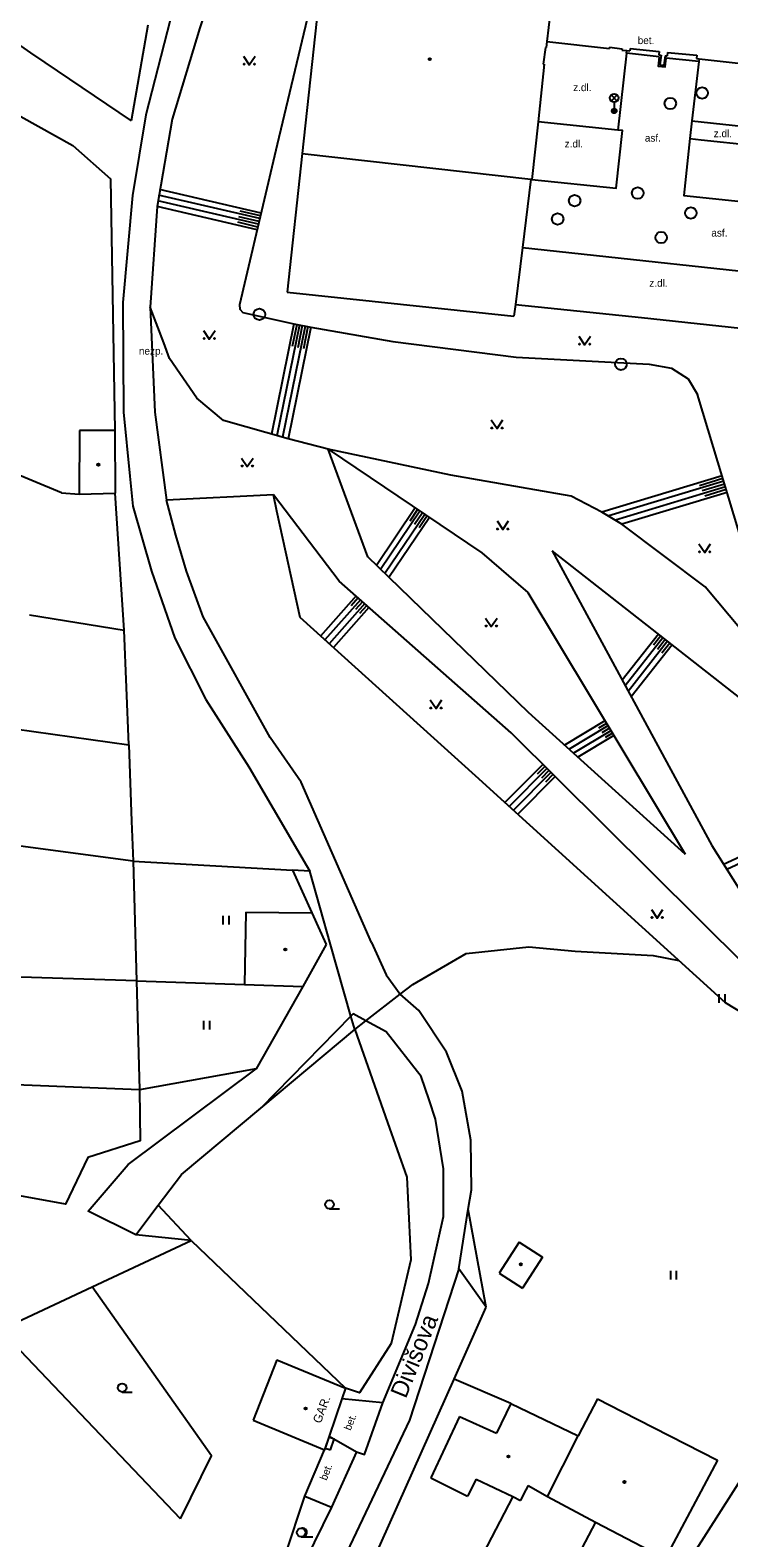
# Model space of a CAD drawing. Extents: x -598233 to -596890, y -1157848 to -1156431.
# Drawn here: x -597315.5 to -597254.7, y -1157373.5 to -1157242.2 of the extents above; entities that cross this region are included whole.
import ezdxf

# ---------------------------------------------------------------- set-up
doc = ezdxf.new("R2010")
doc.units = 0
for name, color, linetype in [('Level 10', 7, 'Continuous'), ('Level 11', 7, 'Continuous'), ('Level 14', 7, 'Continuous'), ('Level 15', 7, 'Continuous'), ('Level 24', 7, 'Continuous'), ('Level 27', 7, 'Continuous'), ('Level 33', 7, 'Continuous'), ('Level 36', 7, 'Continuous'), ('Level 39', 7, 'Continuous'), ('Level 40', 7, 'Continuous'), ('Level 41', 7, 'Continuous'), ('Level 49', 7, 'Continuous'), ('Level 5', 7, 'Continuous'), ('Level 7', 7, 'Continuous')]:
    doc.layers.add(name, color=color, linetype=linetype)

msp = doc.modelspace()

# ---------------------------------------------------------------- linework, layer by layer
at = {"layer": 'Level 10'}
for points in [[(-597278.2, -1157350.1), (-597282.5, -1157363.29), (-597289.07, -1157377.12)], [(-597287.1, -1157366.06), (-597286.42, -1157366.27), (-597284.81, -1157361.79)], [(-597287.1, -1157366.06), (-597289.29, -1157370.87)], [(-597289.29, -1157370.87), (-597292.3, -1157377.03), (-597293.78, -1157376.6)]]:
    msp.add_lwpolyline(points, dxfattribs=at)
at = {"layer": 'Level 11'}
for points in [[(-597292.11, -1157219.92), (-597296.25, -1157229), (-597298.42, -1157235.07), (-597300.75, -1157241.96), (-597303.1599, -1157249.9099), (-597304.4699, -1157257.53), (-597305.08, -1157266.29)], [(-597295.19, -1157220.85), (-597298.14, -1157227), (-597300.21, -1157231.87), (-597302.54, -1157238.2199), (-597305.4699, -1157249.55), (-597306.62, -1157256.56), (-597307.45, -1157265.89), (-597307.4, -1157275.45), (-597306.8478, -1157281.0409), (-597306.59, -1157283.65)], [(-597335.82, -1157229.94), (-597315.51, -1157244.14)], [(-597305.27, -1157241.74), (-597306.73, -1157250.07)], [(-597328.96, -1157242.59), (-597316.3358, -1157249.6788), (-597311.81, -1157252.2199), (-597308.52, -1157255.11), (-597308.1599, -1157277.06)], [(-597315.51, -1157244.14), (-597314.2443, -1157244.9948), (-597306.73, -1157250.07)], [(-597263.6, -1157244.17), (-597264.36, -1157250.87)], [(-597263.6, -1157244.17), (-597263.58, -1157243.95)], [(-597260.76, -1157244.5), (-597263.6, -1157244.17)], [(-597260.76, -1157244.5), (-597260.86, -1157245.29), (-597260.24, -1157245.36), (-597260.14, -1157244.6)], [(-597257.3, -1157244.9), (-597260.14, -1157244.6)], [(-597257.3, -1157244.9), (-597257.92, -1157250.07)], [(-597257.27, -1157244.6599), (-597257.3, -1157244.9)], [(-597271.84, -1157255.17), (-597264.5, -1157255.93), (-597263.96, -1157250.9099), (-597264.36, -1157250.87)], [(-597264.36, -1157250.87), (-597271.3, -1157250.15)], [(-597257.92, -1157250.07), (-597258.09, -1157251.6)], [(-597257.92, -1157250.07), (-597246.58, -1157251.28), (-597246.92, -1157255.4)], [(-597258.09, -1157251.6), (-597258.61, -1157256.57), (-597248.63, -1157257.61)], [(-597258.09, -1157251.6), (-597257.11, -1157251.71), (-597248.23, -1157252.65), (-597248.63, -1157257.61)], [(-597272.67, -1157261.1), (-597246.33, -1157263.95), (-597246.39, -1157264.42)], [(-597305.08, -1157266.29), (-597304.67, -1157275.45), (-597303.6599, -1157283.12)], [(-597273.28, -1157266.07), (-597262.3, -1157267.21), (-597246.96, -1157268.86)], [(-597312.81, -1157282.49), (-597329.38, -1157275.59)], [(-597312.81, -1157282.49), (-597311.26, -1157282.6)], [(-597307.34, -1157294.46), (-597308.12, -1157282.51)], [(-597306.59, -1157283.65), (-597304.97, -1157289.32), (-597302.93, -1157295.16), (-597300.22, -1157300.5), (-597296.49, -1157306.35), (-597292.26, -1157313.63), (-597291.18, -1157315.45)], [(-597285.81, -1157321.66), (-597291.92, -1157307.7), (-597294.63, -1157303.81), (-597300.47, -1157293.3), (-597301.92, -1157289.32), (-597302.85, -1157286.18), (-597303.66, -1157283.12)], [(-597315.57, -1157293.12), (-597307.34, -1157294.46)], [(-597306.95, -1157304.45), (-597307.34, -1157294.46)], [(-597316.86, -1157303.05), (-597306.95, -1157304.45)], [(-597306.95, -1157304.45), (-597306.69, -1157311.08)], [(-597306.56, -1157314.57), (-597318.1, -1157313.05), (-597333.64, -1157306.77)], [(-597306.69, -1157311.08), (-597306.56, -1157314.57)], [(-597306.27, -1157325.01), (-597318.19, -1157324.62), (-597337.88, -1157315.61), (-597340.1, -1157314.67)], [(-597306.56, -1157314.57), (-597306.27, -1157325.01)], [(-597306.56, -1157314.57), (-597292.68, -1157315.37)], [(-597292.68, -1157315.37), (-597291, -1157319.09)], [(-597287.6, -1157328.09), (-597289.3702, -1157321.832), (-597291.18, -1157315.45), (-597292.68, -1157315.37)], [(-597285.81, -1157321.66), (-597284.54, -1157324.48), (-597283.3, -1157326.16)], [(-597282.21, -1157325.32), (-597277.56, -1157322.61), (-597272.1, -1157322.03), (-597268.09, -1157322.43), (-597261.28, -1157322.8), (-597259.04, -1157323.24)], [(-597306.27, -1157325.01), (-597296.86, -1157325.32)], [(-597306.27, -1157325.01), (-597306.01, -1157334.49)], [(-597291.8, -1157325.49), (-597295.85, -1157332.6599), (-597306.01, -1157334.49)], [(-597286.3, -1157328.49), (-597283.3, -1157326.16), (-597282.21, -1157325.32)], [(-597278.2, -1157350.1), (-597277.38, -1157344.9), (-597277.11, -1157343.21), (-597277.15, -1157338.89), (-597277.92, -1157334.62), (-597279.27, -1157331.23), (-597281.68, -1157327.59), (-597283.3, -1157326.16)], [(-597287.6, -1157328.09), (-597295.43, -1157336.09)], [(-597286.3, -1157328.49), (-597287.4, -1157327.89), (-597287.6, -1157328.09)], [(-597287.27, -1157329.24), (-597287.6, -1157328.09)], [(-597287.27, -1157329.24), (-597286.3, -1157328.49)], [(-597284.81, -1157361.79), (-597281.98, -1157354.94), (-597280.84, -1157351.38), (-597279.53, -1157345.54), (-597279.53, -1157341.39), (-597280.25, -1157337.07), (-597280.8, -1157335.39), (-597281.47, -1157333.35), (-597284.52, -1157329.45), (-597286.3, -1157328.49)], [(-597301.51, -1157347.64), (-597306.34, -1157347.13), (-597304.39, -1157344.56), (-597302.35, -1157341.89), (-597295.43, -1157336.09), (-597287.27, -1157329.24)], [(-597287.27, -1157329.24), (-597284.4087, -1157337.3395), (-597282.7199, -1157342.12), (-597282.38, -1157349.32), (-597284.09, -1157356.61), (-597286.86, -1157360.9099), (-597288.08, -1157360.5)], [(-597306.34, -1157347.13), (-597310.47, -1157345.07), (-597307, -1157341), (-597295.85, -1157332.66)], [(-597306.01, -1157334.49), (-597318.24, -1157334.02)], [(-597306.01, -1157334.49), (-597305.94, -1157338.95), (-597310.5, -1157340.4), (-597312.44, -1157344.46), (-597318.01, -1157343.45)], [(-597301.51, -1157347.64), (-597304.39, -1157344.56)], [(-597310.14, -1157351.68), (-597301.51, -1157347.64)], [(-597301.51, -1157347.64), (-597288.08, -1157360.5)], [(-597275.81, -1157353.44), (-597278.2, -1157350.1)], [(-597318.1, -1157355.4099), (-597310.14, -1157351.68)], [(-597302.44, -1157371.89), (-597299.75, -1157366.39), (-597310.14, -1157351.68)], [(-597264.09, -1157384.99), (-597258.89, -1157376.69), (-597258.7818, -1157376.5198), (-597253.23, -1157367.8), (-597240.05, -1157357.33), (-597222.84, -1157352.24)], [(-597302.44, -1157371.89), (-597318.1, -1157355.4099)], [(-597273.67, -1157361.84), (-597278.62, -1157359.73)], [(-597284.81, -1157361.79), (-597288.4, -1157361.44)], [(-597289.5, -1157364.67), (-597287.1, -1157366.06)], [(-597293.32, -1157375.09), (-597291.6, -1157369.91), (-597289.91, -1157365.87)], [(-597291.6, -1157369.9099), (-597289.29, -1157370.87)]]:
    msp.add_lwpolyline(points, dxfattribs=at)
at = {"layer": 'Level 14'}
for points in [[(-597289.87, -1157234.69), (-597294.03, -1157252.14), (-597296.74, -1157263.76), (-597297.29, -1157266.1)], [(-597289.58, -1157278.68), (-597293.07, -1157277.77), (-597298.68, -1157276.17), (-597301.01, -1157274.24), (-597303.39, -1157270.77), (-597303.8999, -1157269.4181), (-597305.08, -1157266.29)], [(-597297.29, -1157266.1), (-597297.27, -1157266.49), (-597297, -1157266.77), (-597292.56, -1157267.75), (-597291.1, -1157268.05), (-597283.95, -1157269.29), (-597273.21, -1157270.6599), (-597261.63, -1157271.28), (-597259.68, -1157271.61), (-597258.23, -1157272.55), (-597257.42, -1157273.9099)], [(-597248.05, -1157305.09), (-597250.63, -1157296.43), (-597257.42, -1157273.9099)], [(-597258.51, -1157313.9699), (-597272.13, -1157301.62), (-597286.13, -1157288.07), (-597289.58, -1157278.68)], [(-597289.58, -1157278.68), (-597276.19, -1157287.7199), (-597272.19, -1157291.1599), (-597258.51, -1157313.9699)], [(-597251.38, -1157297.09), (-597256.77, -1157290.68), (-597264, -1157285.2), (-597265.75, -1157284.1599), (-597268.43, -1157282.76), (-597278.9099, -1157280.95), (-597289.58, -1157278.68)], [(-597294.35, -1157282.67), (-597303.6599, -1157283.12)], [(-597210.6, -1157337.82), (-597213.1599, -1157334.24), (-597223.4699, -1157333.21), (-597232.4, -1157332.36), (-597247.68, -1157328.31), (-597253.2199, -1157323.7), (-597273.6599, -1157303.4), (-597288.62, -1157290.17), (-597294.35, -1157282.67)], [(-597270.08, -1157287.53), (-597256.19, -1157313.2199), (-597251.53, -1157320.59), (-597246.1, -1157325.58)], [(-597248.05, -1157305.09), (-597250.25, -1157303.09), (-597270.08, -1157287.53)]]:
    msp.add_lwpolyline(points, dxfattribs=at)
at = {"layer": 'Level 15'}
for points in [[(-597295.42, -1157258.1), (-597304.27, -1157256.04)], [(-597295.76, -1157259.56), (-597304.4699, -1157257.53)], [(-597295.65, -1157259.08), (-597304.4, -1157257.03)], [(-597295.53, -1157258.59), (-597304.34, -1157256.54)], [(-597295.59, -1157258.83), (-597297.35, -1157258.42)], [(-597295.48, -1157258.35), (-597297.24, -1157257.93)], [(-597295.7, -1157259.32), (-597297.45, -1157258.9099)], [(-597292.56, -1157267.75), (-597294.52, -1157277.38)], [(-597292.07, -1157267.85), (-597294.04, -1157277.52)], [(-597291.59, -1157267.95), (-597293.55, -1157277.63)], [(-597291.1, -1157268.05), (-597293.07, -1157277.77)], [(-597292.32, -1157267.8), (-597292.71, -1157269.73)], [(-597291.83, -1157267.9), (-597292.2199, -1157269.84)], [(-597291.34, -1157268), (-597291.74, -1157269.94)], [(-597255.28, -1157281), (-597265.75, -1157284.1599)], [(-597255.14, -1157281.48), (-597265.15, -1157284.5)], [(-597254.99, -1157281.96), (-597264.57, -1157284.85)], [(-597254.85, -1157282.44), (-597264, -1157285.2)], [(-597255.21, -1157281.24), (-597257.26, -1157281.86)], [(-597255.06, -1157281.7199), (-597257.02, -1157282.31)], [(-597254.92, -1157282.2), (-597256.79, -1157282.76)], [(-597282, -1157283.8), (-597285.38, -1157288.8)], [(-597281.59, -1157284.08), (-597285.01, -1157289.15)], [(-597281.17, -1157284.36), (-597284.65, -1157289.5)], [(-597280.76, -1157284.64), (-597284.29, -1157289.86)], [(-597281.8, -1157283.94), (-597282.48, -1157284.94)], [(-597281.38, -1157284.2199), (-597282.07, -1157285.24)], [(-597280.9699, -1157284.5), (-597281.67, -1157285.53)], [(-597287.15, -1157291.4699), (-597290.24, -1157294.96)], [(-597286.9699, -1157291.63), (-597287.58, -1157292.33)], [(-597286.78, -1157291.8), (-597289.87, -1157295.29)], [(-597286.4, -1157292.13), (-597289.5, -1157295.63)], [(-597286.03, -1157292.46), (-597289.13, -1157295.96)], [(-597286.59, -1157291.9699), (-597287.21, -1157292.6599)], [(-597286.2199, -1157292.3), (-597286.84, -1157293)], [(-597260.82, -1157294.8), (-597263.98, -1157298.82)], [(-597260.43, -1157295.11), (-597263.7199, -1157299.3)], [(-597260.03, -1157295.4099), (-597263.46, -1157299.78)], [(-597260.62, -1157294.95), (-597261.27, -1157295.77)], [(-597260.23, -1157295.26), (-597260.9, -1157296.12)], [(-597259.84, -1157295.57), (-597260.53, -1157296.46)], [(-597259.64, -1157295.7199), (-597263.2, -1157300.26)], [(-597265.48, -1157302.35), (-597268.99, -1157304.46)], [(-597265.2199, -1157302.78), (-597268.61, -1157304.81)], [(-597264.96, -1157303.21), (-597268.2199, -1157305.17)], [(-597265.35, -1157302.57), (-597266.04, -1157302.98)], [(-597265.09, -1157303), (-597265.76, -1157303.4)], [(-597264.83, -1157303.43), (-597265.4699, -1157303.81)], [(-597264.7, -1157303.64), (-597267.83, -1157305.52)], [(-597270.89, -1157306.15), (-597274.19, -1157309.4699)], [(-597270.54, -1157306.5), (-597273.82, -1157309.81)], [(-597270.18, -1157306.85), (-597273.45, -1157310.14)], [(-597269.83, -1157307.21), (-597273.08, -1157310.48)], [(-597270.7199, -1157306.33), (-597271.37, -1157306.99)], [(-597270.36, -1157306.68), (-597271.02, -1157307.34)], [(-597270.01, -1157307.03), (-597270.6599, -1157307.69)], [(-597245.32, -1157310.33), (-597255.15, -1157314.87)], [(-597245.11, -1157310.78), (-597254.88, -1157315.3)]]:
    msp.add_lwpolyline(points, dxfattribs=at)
at = {"layer": 'Level 24'}
msp.add_lwpolyline([(-597289.3707, -1157365.8834), (-597289.0549, -1157364.9345), (-597289.5293, -1157364.7766), (-597289.8451, -1157365.7255)], close=True, dxfattribs=at)
at = {"layer": 'Level 27'}
for centre in [(-597259.79, -1157248.55), (-597257.02, -1157247.64), (-597262.63, -1157256.36), (-597268.12, -1157257.02), (-597269.6, -1157258.62), (-597258.01, -1157258.1), (-597260.59, -1157260.24), (-597295.57, -1157266.93), (-597264.09, -1157271.28)]:
    msp.add_circle(centre, 0.5, dxfattribs=at)
at = {"layer": 'Level 33'}
for p, q in [((-597264.935, -1157248.34), (-597264.405, -1157247.81)), ((-597264.935, -1157247.81), (-597264.405, -1157248.34)), ((-597264.67, -1157248.45), (-597264.67, -1157249.2))]:
    msp.add_line(p, q, dxfattribs=at)
for centre, radius in [((-597264.67, -1157248.075), 0.375), ((-597264.67, -1157249.2), 0.2), ((-597264.67, -1157249.2), 0.1445), ((-597264.67, -1157249.2), 0.0876)]:
    msp.add_circle(centre, radius, dxfattribs=at)
at = {"layer": 'Level 36'}
for p, q in [((-597298.714, -1157320.083), (-597298.714, -1157319.333)), ((-597298.214, -1157320.083), (-597298.214, -1157319.333)), ((-597255.524, -1157326.913), (-597255.524, -1157326.163)), ((-597255.024, -1157326.913), (-597255.024, -1157326.163)), ((-597300.394, -1157329.253), (-597300.394, -1157328.503)), ((-597299.894, -1157329.253), (-597299.894, -1157328.503)), ((-597289.4699, -1157344.865), (-597288.5949, -1157344.865)), ((-597259.744, -1157351.023), (-597259.744, -1157350.273)), ((-597259.244, -1157351.023), (-597259.244, -1157350.273)), ((-597307.52, -1157360.835), (-597306.645, -1157360.835)), ((-597291.93, -1157373.445), (-597290.93, -1157373.445))]:
    msp.add_line(p, q, dxfattribs=at)
for points in [[(-597296.95, -1157244.43), (-597296.45, -1157245.18), (-597295.95, -1157244.43)], [(-597300.43, -1157268.33), (-597299.93, -1157269.08), (-597299.43, -1157268.33)], [(-597267.75, -1157268.83), (-597267.25, -1157269.58), (-597266.75, -1157268.83)], [(-597275.38, -1157276.13), (-597274.88, -1157276.88), (-597274.38, -1157276.13)], [(-597297.12, -1157279.45), (-597296.62, -1157280.2), (-597296.12, -1157279.45)], [(-597274.88, -1157284.93), (-597274.38, -1157285.68), (-597273.88, -1157284.93)], [(-597257.3, -1157286.92), (-597256.8, -1157287.67), (-597256.3, -1157286.92)], [(-597275.88, -1157293.39), (-597275.38, -1157294.14), (-597274.88, -1157293.39)], [(-597280.69, -1157300.53), (-597280.19, -1157301.28), (-597279.69, -1157300.53)], [(-597261.44, -1157318.79), (-597260.94, -1157319.54), (-597260.44, -1157318.79)]]:
    msp.add_lwpolyline(points, dxfattribs=at)
for centre, radius in [((-597296.9002, -1157245.1298), 0.05), ((-597296.0008, -1157245.1298), 0.05), ((-597300.3802, -1157269.0298), 0.05), ((-597299.4808, -1157269.0298), 0.05), ((-597267.7002, -1157269.5298), 0.05), ((-597266.8008, -1157269.5298), 0.05), ((-597275.3302, -1157276.8298), 0.05), ((-597274.4308, -1157276.8298), 0.05), ((-597297.0702, -1157280.1498), 0.05), ((-597296.1708, -1157280.1498), 0.05), ((-597274.8302, -1157285.6298), 0.05), ((-597273.9308, -1157285.6298), 0.05), ((-597257.2502, -1157287.6198), 0.05), ((-597256.3508, -1157287.6198), 0.05), ((-597275.8302, -1157294.0898), 0.05), ((-597274.9308, -1157294.0898), 0.05), ((-597280.6402, -1157301.2298), 0.05), ((-597279.7408, -1157301.2298), 0.05), ((-597261.3902, -1157319.4898), 0.05), ((-597260.4908, -1157319.4898), 0.05), ((-597289.47, -1157344.4899), 0.375), ((-597307.5201, -1157360.4599), 0.375), ((-597291.93, -1157373.0696), 0.375)]:
    msp.add_circle(centre, radius, dxfattribs=at)
msp.add_arc((-597291.805, -1157373.0696), 0.375, 260.405931, 99.594069, dxfattribs=at)
at = {"layer": 'Level 39'}
for centre, radius in [((-597280.74, -1157244.69), 0.09), ((-597280.74, -1157244.69), 0.0398), ((-597309.59, -1157280.03), 0.09), ((-597309.59, -1157280.03), 0.0398), ((-597293.31, -1157322.28), 0.09), ((-597293.31, -1157322.28), 0.0398), ((-597272.8, -1157349.71), 0.09), ((-597272.8, -1157349.71), 0.0398), ((-597291.54, -1157362.27), 0.09), ((-597291.54, -1157362.27), 0.0398), ((-597273.89, -1157366.46), 0.09), ((-597273.89, -1157366.46), 0.0398), ((-597263.79, -1157368.68), 0.09), ((-597263.79, -1157368.68), 0.0398)]:
    msp.add_circle(centre, radius, dxfattribs=at)
at = {"layer": 'Level 5'}
for points in [[(-597289.87, -1157234.69), (-597291.85, -1157252.9099)], [(-597269.83, -1157237.02), (-597270.53, -1157243.1599)], [(-597270.67, -1157243.67), (-597270.85, -1157245.13)], [(-597270.67, -1157243.67), (-597270.59, -1157243.68)], [(-597270.53, -1157243.1599), (-597270.59, -1157243.68)], [(-597270.53, -1157243.1599), (-597265.1, -1157243.76)], [(-597265.09, -1157243.6599), (-597265.1, -1157243.76)], [(-597265.09, -1157243.6599), (-597263.99, -1157243.8)], [(-597263.99, -1157243.8), (-597264, -1157243.9)], [(-597264, -1157243.9), (-597263.58, -1157243.95)], [(-597263.58, -1157243.95), (-597263.32, -1157243.98)], [(-597263.29, -1157243.75), (-597263.32, -1157243.98)], [(-597263.29, -1157243.75), (-597260.76, -1157244.02)], [(-597260.76, -1157244.02), (-597260.8, -1157244.32)], [(-597260.8, -1157244.32), (-597260.6, -1157244.35)], [(-597260.6, -1157244.35), (-597260.7, -1157245.18)], [(-597260.23, -1157244.39), (-597260.37, -1157245.2199)], [(-597260.23, -1157244.39), (-597260.07, -1157244.4099)], [(-597260.03, -1157244.1), (-597260.07, -1157244.4099)], [(-597260.03, -1157244.1), (-597257.48, -1157244.35)], [(-597257.48, -1157244.35), (-597257.5, -1157244.64)], [(-597270.77, -1157245.14), (-597271.3, -1157250.15)], [(-597270.85, -1157245.13), (-597270.77, -1157245.14)], [(-597260.7, -1157245.18), (-597260.37, -1157245.2199)], [(-597257.5, -1157244.64), (-597257.27, -1157244.6599)], [(-597257.27, -1157244.6599), (-597250.5, -1157245.4099)], [(-597271.3, -1157250.15), (-597271.84, -1157255.17)], [(-597291.85, -1157252.9099), (-597293.1599, -1157264.99)], [(-597291.85, -1157252.9099), (-597271.94, -1157255.1599)], [(-597271.94, -1157255.1599), (-597272.67, -1157261.1)], [(-597271.94, -1157255.1599), (-597271.84, -1157255.17)], [(-597272.67, -1157261.1), (-597273.28, -1157266.07)], [(-597293.1599, -1157264.99), (-597273.4099, -1157267.1)], [(-597273.28, -1157266.07), (-597273.4099, -1157267.1)], [(-597311.23, -1157277.04), (-597311.26, -1157282.6)], [(-597308.1599, -1157277.06), (-597311.23, -1157277.04)], [(-597308.1599, -1157277.06), (-597308.12, -1157282.51)], [(-597311.26, -1157282.6), (-597308.12, -1157282.51)], [(-597296.75, -1157319.02), (-597296.86, -1157325.32)], [(-597296.75, -1157319.02), (-597291, -1157319.09)], [(-597291, -1157319.09), (-597289.75, -1157321.85)], [(-597289.75, -1157321.85), (-597291.8, -1157325.49)], [(-597296.86, -1157325.32), (-597291.8, -1157325.49)], [(-597272.96, -1157347.79), (-597274.69, -1157350.49)], [(-597272.96, -1157347.79), (-597270.92, -1157349.1)], [(-597270.92, -1157349.1), (-597272.65, -1157351.8)], [(-597274.69, -1157350.49), (-597272.65, -1157351.8)], [(-597294.04, -1157358.03), (-597296.1, -1157363.3)], [(-597294.04, -1157358.03), (-597288.08, -1157360.5)], [(-597288.08, -1157360.5), (-597288.4, -1157361.44)], [(-597288.4, -1157361.44), (-597289.5, -1157364.67)], [(-597273.67, -1157361.84), (-597274.93, -1157364.4099)], [(-597273.67, -1157361.84), (-597267.82, -1157364.65)], [(-597266.13, -1157361.43), (-597267.82, -1157364.65)], [(-597266.13, -1157361.43), (-597263.98, -1157362.53)], [(-597263.98, -1157362.53), (-597255.68, -1157366.78)], [(-597296.1, -1157363.3), (-597289.9099, -1157365.87)], [(-597278.14, -1157362.96), (-597280.65, -1157368.31)], [(-597278.14, -1157362.96), (-597274.93, -1157364.4099)], [(-597289.5, -1157364.67), (-597289.9099, -1157365.87)], [(-597270.48, -1157369.94), (-597267.82, -1157364.65)], [(-597255.68, -1157366.78), (-597260.25, -1157375.34)], [(-597280.65, -1157368.31), (-597277.45, -1157369.92)], [(-597276.69, -1157368.44), (-597277.45, -1157369.92)], [(-597276.69, -1157368.44), (-597273.49, -1157369.93)], [(-597272.17, -1157368.98), (-597272.56, -1157369.75)], [(-597272.17, -1157368.98), (-597270.48, -1157369.94)], [(-597273.49, -1157369.93), (-597280.9699, -1157384.3)], [(-597273.49, -1157369.93), (-597272.83, -1157370.28)], [(-597272.56, -1157369.75), (-597272.83, -1157370.28)], [(-597270.48, -1157369.94), (-597266.31, -1157372.17)], [(-597266.31, -1157372.17), (-597269.94, -1157379.1)], [(-597266.31, -1157372.17), (-597260.25, -1157375.34)]]:
    msp.add_lwpolyline(points, dxfattribs=at)
at = {"layer": 'Level 7'}
for points in [[(-597242.75, -1157333.09), (-597247.09, -1157331.73), (-597255, -1157326.92), (-597276.74, -1157307.15), (-597292.03, -1157293.34), (-597294.0461, -1157284.0679), (-597294.35, -1157282.67)], [(-597275.81, -1157353.44), (-597277.38, -1157344.9)], [(-597287.09, -1157378.7), (-597278.62, -1157359.73), (-597275.81, -1157353.44)]]:
    msp.add_lwpolyline(points, dxfattribs=at)

# ---------------------------------------------------------------- texts
at = {"layer": 'Level 40'}
for s, p in [('bet.', (-597262.63, -1157243.38)), ('z.dl.', (-597268.25, -1157247.48)), ('z.dl.', (-597256.01, -1157251.49)), ('z.dl.', (-597268.99, -1157252.39)), ('asf.', (-597262.01, -1157251.88)), ('asf.', (-597256.2199, -1157260.15)), ('z.dl.', (-597261.62, -1157264.52)), ('nezp.', (-597306.06, -1157270.44))]:
    msp.add_text(s, height=0.65, dxfattribs=at).set_placement(p)
for p in [(-597287.62, -1157364.24), (-597289.72, -1157368.59)]:
    msp.add_text('bet.', height=0.65, rotation=69, dxfattribs=at).set_placement(p)
at = {"layer": 'Level 41'}
msp.add_text('GAR.', height=0.75, rotation=69, dxfattribs=at).set_placement((-597290.24, -1157363.63))
at = {"layer": 'Level 49'}
msp.add_text('Divišova', height=1.5, rotation=68, dxfattribs=at).set_placement((-597282.82, -1157361.4699))

doc.saveas('drawing.dxf')
